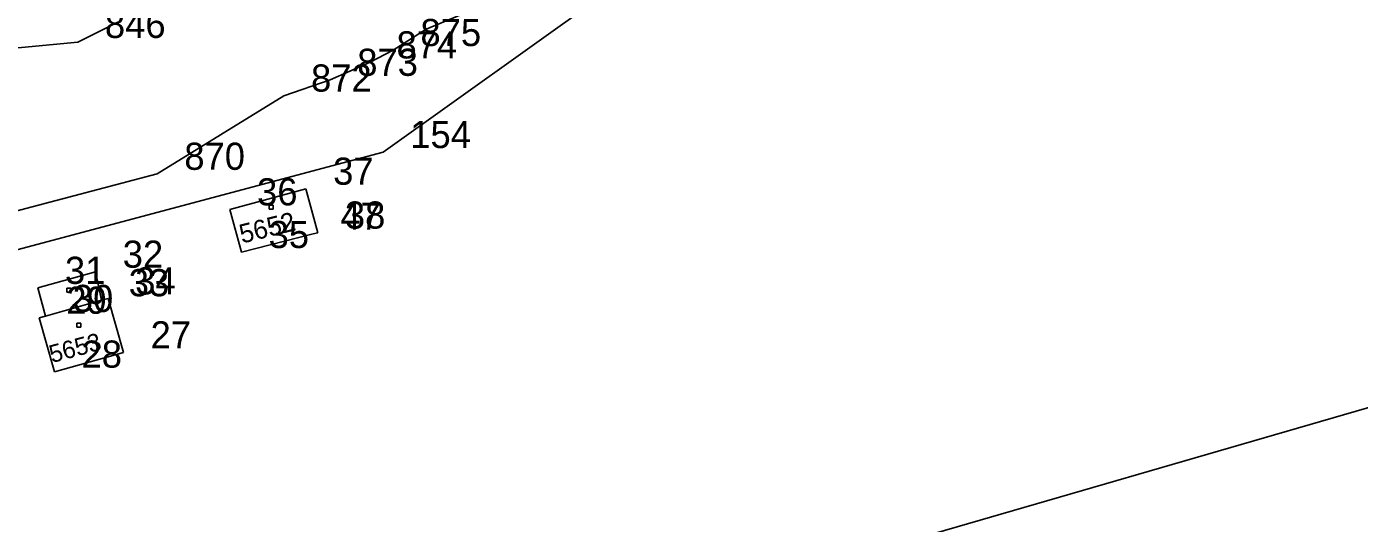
# Model space of a CAD drawing. Extents: x -822293 to -820259, y -1071573 to -1068794.
# Drawn here: x -821686.1 to -821588.1, y -1070159.3 to -1070122.7 of the extents above; entities that cross this region are included whole.
import ezdxf

# ---------------------------------------------------------------- set-up
doc = ezdxf.new("R2010")
doc.units = 0
for name, color, linetype in [('Vrstva 11', 7, 'Continuous'), ('Vrstva 2', 7, 'Continuous'), ('Vrstva 3', 7, 'Continuous'), ('Vrstva 6', 7, 'Continuous'), ('Vrstva 8', 7, 'Continuous'), ('Vrstva 9', 7, 'Continuous')]:
    doc.layers.add(name, color=color, linetype=linetype)

# ---------------------------------------------------------------- blocks, each defined once
blk = doc.blocks.new('Z402')
at = {"layer": 'Vrstva 2'}
for p, q in [((-10, 10), (20, 10)), ((-10, -20), (-10, 10)), ((20, 10), (20, -20)), ((20, -20), (-10, -20))]:
    blk.add_line(p, q, dxfattribs=at)

msp = doc.modelspace()

# ---------------------------------------------------------------- linework, layer by layer
at = {"layer": 'Vrstva 2'}
for p, q in [((-821621.57, -1070104.56), (-821659.89, -1070131.96)), ((-821659.89, -1070131.96), (-821734.56, -1070151.86)), ((-821671.16, -1070136.18), (-821665.56, -1070134.66)), ((-821665.56, -1070134.66), (-821664.7, -1070137.89)), ((-821670.31, -1070139.32), (-821671.16, -1070136.18)), ((-821665.03, -1070137.97), (-821670.31, -1070139.32)), ((-821664.7, -1070137.89), (-821665.03, -1070137.97)), ((-821685.29, -1070141.96), (-821681.04, -1070140.77)), ((-821681.04, -1070140.77), (-821680.6, -1070142.87)), ((-821684.71, -1070144.03), (-821685.29, -1070141.96)), ((-821680.6, -1070142.87), (-821680.12, -1070142.74)), ((-821680.12, -1070142.74), (-821678.99, -1070146.71)), ((-821657.98, -1070171.24), (-821560.5, -1070142.95)), ((-821685.19, -1070144.16), (-821684.71, -1070144.03)), ((-821684.07, -1070148.13), (-821685.19, -1070144.16)), ((-821678.99, -1070146.71), (-821684.07, -1070148.13))]:
    msp.add_line(p, q, dxfattribs=at)
at = {"layer": 'Vrstva 3'}
for p, q in [((-821656.73, -1070122.89), (-821644.52, -1070117.83)), ((-821679.35, -1070122.37), (-821682.35, -1070123.85)), ((-821659.14, -1070124.45), (-821656.73, -1070122.89)), ((-821693.75, -1070124.96), (-821682.35, -1070123.85)), ((-821660.9, -1070125.36), (-821659.14, -1070124.45)), ((-821663.79, -1070126.64), (-821660.9, -1070125.36)), ((-821667.19, -1070127.8), (-821663.79, -1070126.64)), ((-821676.51, -1070133.56), (-821667.19, -1070127.8)), ((-821700.19, -1070139.78), (-821676.51, -1070133.56)), ((-821680.6, -1070142.87), (-821684.71, -1070144.03))]:
    msp.add_line(p, q, dxfattribs=at)
at = {"layer": 'Vrstva 8'}
for p, q in [((-821656.73, -1070122.89), (-821656.73, -1070122.89)), ((-821682.35, -1070123.85), (-821682.35, -1070123.85)), ((-821659.14, -1070124.45), (-821659.14, -1070124.45)), ((-821660.9, -1070125.36), (-821660.9, -1070125.36)), ((-821663.79, -1070126.64), (-821663.79, -1070126.64)), ((-821667.19, -1070127.8), (-821667.19, -1070127.8)), ((-821659.89, -1070131.96), (-821659.89, -1070131.96)), ((-821676.51, -1070133.56), (-821676.51, -1070133.56)), ((-821665.56, -1070134.66), (-821665.56, -1070134.66)), ((-821671.16, -1070136.18), (-821671.16, -1070136.18)), ((-821665.03, -1070137.97), (-821665.03, -1070137.97)), ((-821664.7, -1070137.89), (-821664.7, -1070137.89)), ((-821670.31, -1070139.32), (-821670.31, -1070139.32)), ((-821681.04, -1070140.77), (-821681.04, -1070140.77)), ((-821685.29, -1070141.96), (-821685.29, -1070141.96)), ((-821680.6, -1070142.87), (-821680.6, -1070142.87)), ((-821680.12, -1070142.74), (-821680.12, -1070142.74)), ((-821685.19, -1070144.16), (-821685.19, -1070144.16)), ((-821684.71, -1070144.03), (-821684.71, -1070144.03)), ((-821678.99, -1070146.71), (-821678.99, -1070146.71)), ((-821684.07, -1070148.13), (-821684.07, -1070148.13))]:
    msp.add_line(p, q, dxfattribs=at)

# ---------------------------------------------------------------- block references
at = {"layer": 'Vrstva 11', "xscale": 0.01, "yscale": 0.01}
for p in [(-821668.18, -1070135.95), (-821683.06, -1070142.08), (-821682.32, -1070144.64)]:
    msp.add_blockref('Z402', p, dxfattribs=at)

# ---------------------------------------------------------------- texts
at = {"layer": 'Vrstva 6'}
for s, height, rotation, p in [('5652', 1.4, 14, (-821670.264, -1070138.697)), ('5653', 1.3, 15, (-821684.25, -1070147.493))]:
    msp.add_text(s, height=height, rotation=rotation, dxfattribs=at).set_placement(p)
at = {"layer": 'Vrstva 9'}
for s, p in [('846', (-821680.35, -1070123.55)), ('875', (-821657.14, -1070124.15)), ('874', (-821658.9, -1070125.06)), ('873', (-821661.79, -1070126.34)), ('872', (-821665.19, -1070127.5)), ('154', (-821657.89, -1070131.66)), ('870', (-821674.51, -1070133.26)), ('37', (-821663.56, -1070134.36)), ('36', (-821669.16, -1070135.88)), ('47', (-821663.03, -1070137.67)), ('38', (-821662.7, -1070137.59)), ('35', (-821668.31, -1070139.02)), ('32', (-821679.04, -1070140.47)), ('31', (-821683.29, -1070141.66)), ('33', (-821678.6, -1070142.57)), ('34', (-821678.12, -1070142.44)), ('30', (-821682.71, -1070143.73)), ('29', (-821683.19, -1070143.86)), ('27', (-821676.99, -1070146.41)), ('28', (-821682.07, -1070147.83))]:
    msp.add_text(s, height=2, dxfattribs=at).set_placement(p)

doc.saveas('drawing.dxf')
